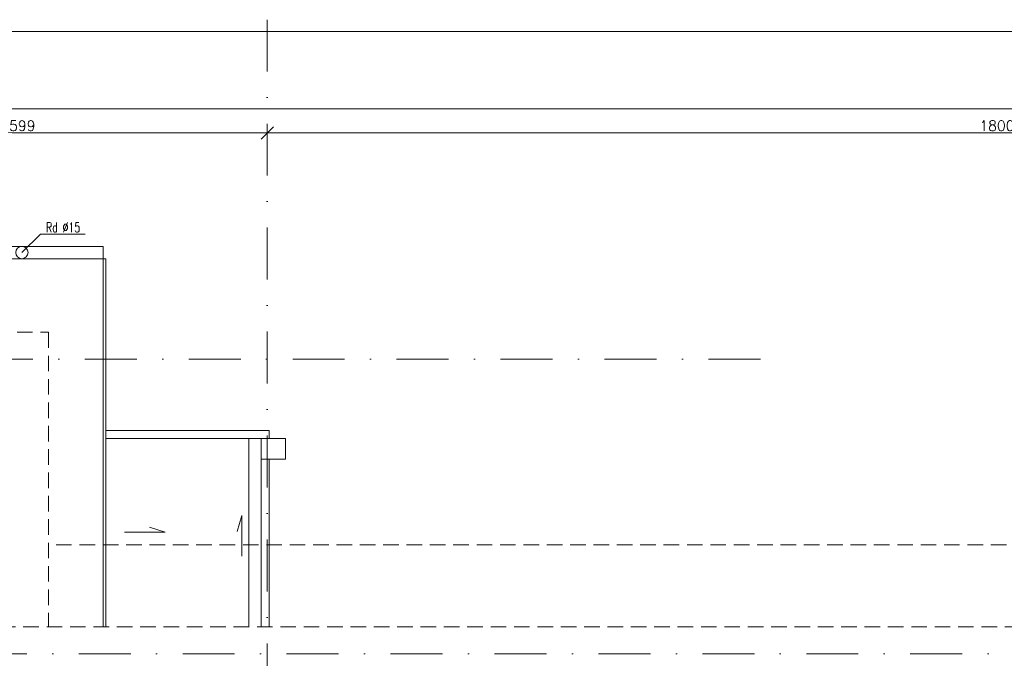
# Model space of a CAD drawing. Header units: millimetres. Extents: x 23192 to 177760, y -399809 to -79279.
# Tile 802 of 822: x 88948 to 90152, y -194346 to -193565. Entities that reach past the tile are written whole.
import ezdxf

# ---------------------------------------------------------------- set-up
doc = ezdxf.new("R2010")
doc.units = ezdxf.units.MM
doc.linetypes.add('DASHDOT', pattern=[25.4, 12.7, -6.35, 0, -6.35])
doc.linetypes.add('HIDDEN', pattern=[9.525, 6.35, -3.175])
doc.layers.get('0').update_dxf_attribs({"lineweight": 0})
for name, color, linetype, lineweight in [('!! 0_ Istn-widok', 1, 'Continuous', 15), ('!! 0_ Opis', 8, 'Continuous', 13), ('!! 0_Osie', 1, 'DASHDOT', 13), ('!! wymiary osi', 250, 'Continuous', 9), ('0-osie-liniA', 14, 'DASHDOT', 5)]:
    doc.layers.add(name, color=color, linetype=linetype, lineweight=lineweight)
doc.layers.add('!! 0_ramki', color=66, linetype='Continuous', lineweight=9, plot=False)
doc.styles.add('ARCHETYP', font='romans.shx', dxfattribs={"height": 15})
doc.styles.add('TXT', font='simplex.shx')
doc.dimstyles.new('DIM50', dxfattribs={"dimscale": 5, "dimtxt": 2.5, "dimasz": 1.5, "dimexe": 0, "dimexo": 0, "dimgap": 0.5, "dimtad": 1, "dimdec": 4, "dimrnd": 0.5, "dimdsep": 46, "dimtxsty": 'TXT', "dimblk1": 'TICK1', "dimblk2": 'TICK1', "dimsah": 1, "dimcen": 0, "dimse1": 1, "dimse2": 1, "dimclrd": 1, "dimclre": 7, "dimclrt": 9, "dimadec": 0, "dimazin": 0, "dimtfac": 1, "dimtdec": 4, "dimtmove": 2, "dimatfit": 3, "dimldrblk": 'TICK1', "dimfxl": 1, "dimtolj": 1, "dimarcsym": 0})

# ---------------------------------------------------------------- blocks, each defined once
blk = doc.blocks.new('TICK1')
at = {"color": 2}
blk.add_line((-1, -1), (1, 1), dxfattribs=at)
at = {"color": 0}
for p, q in [((0, 0), (-1, 0)), ((0, -1.4), (0, 1.4))]:
    blk.add_line(p, q, dxfattribs=at)
blk = doc.blocks.new('*D3757')
at = {"layer": '!! wymiary osi', "color": 1, "lineweight": -2, "transparency": 16777216}
blk.add_line((48925.2, -193735.9), (54984.2, -193735.9), dxfattribs=at)
at = {"layer": 'DEFPOINTS', "color": 0, "transparency": 16777216}
for p in [(48917.7, -193635.5), (54991.7, -193635.5), (54991.7, -193735.9)]:
    blk.add_point(p, dxfattribs=at)
at = {"layer": '!! wymiary osi', "color": 1, "lineweight": -2, "transparency": 16777216, "xscale": 7.5, "yscale": 7.5, "zscale": 7.5, "rotation": 180}
blk.add_blockref('TICK1', (48917.7, -193735.9), dxfattribs=at)
at = {"layer": '!! wymiary osi', "color": 1, "lineweight": -2, "transparency": 16777216, "xscale": 7.5, "yscale": 7.5, "zscale": 7.5}
blk.add_blockref('TICK1', (54991.7, -193735.9), dxfattribs=at)
at = {"layer": '!! wymiary osi', "color": 9, "transparency": 16777216, "insert": (51954.7, -193727.1), "char_height": 12.5, "attachment_point": 5, "style": 'TXT'}
blk.add_mtext('\\A1;6074', dxfattribs=at)
blk = doc.blocks.new('*D3762')
at = {"layer": '!! wymiary osi', "color": 1, "lineweight": -2, "transparency": 16777216}
blk.add_line((52599.7, -193765.3), (53183.7, -193765.3), dxfattribs=at)
at = {"layer": 'DEFPOINTS', "color": 0, "transparency": 16777216}
for p in [(52592.2, -193765.3), (53191.2, -193765.3), (53191.2, -193765.3)]:
    blk.add_point(p, dxfattribs=at)
at = {"layer": '!! wymiary osi', "color": 1, "lineweight": -2, "transparency": 16777216, "xscale": 7.5, "yscale": 7.5, "zscale": 7.5, "rotation": 180}
blk.add_blockref('TICK1', (52592.2, -193765.3), dxfattribs=at)
at = {"layer": '!! wymiary osi', "color": 1, "lineweight": -2, "transparency": 16777216, "xscale": 7.5, "yscale": 7.5, "zscale": 7.5}
blk.add_blockref('TICK1', (53191.2, -193765.3), dxfattribs=at)
at = {"layer": '!! wymiary osi', "color": 9, "transparency": 16777216, "insert": (52891.7, -193756.5), "char_height": 12.5, "attachment_point": 5, "style": 'TXT'}
blk.add_mtext('\\A1;599', dxfattribs=at)
blk = doc.blocks.new('*D3763')
at = {"layer": '!! wymiary osi', "color": 1, "lineweight": -2, "transparency": 16777216}
blk.add_line((53198.7, -193765.3), (54984.2, -193765.3), dxfattribs=at)
at = {"layer": 'DEFPOINTS', "color": 0, "transparency": 16777216}
for p in [(53191.2, -193765.3), (54991.7, -193765.3), (54991.7, -193765.3)]:
    blk.add_point(p, dxfattribs=at)
at = {"layer": '!! wymiary osi', "color": 1, "lineweight": -2, "transparency": 16777216, "xscale": 7.5, "yscale": 7.5, "zscale": 7.5, "rotation": 180}
blk.add_blockref('TICK1', (53191.2, -193765.3), dxfattribs=at)
at = {"layer": '!! wymiary osi', "color": 1, "lineweight": -2, "transparency": 16777216, "xscale": 7.5, "yscale": 7.5, "zscale": 7.5}
blk.add_blockref('TICK1', (54991.7, -193765.3), dxfattribs=at)
at = {"layer": '!! wymiary osi', "color": 9, "transparency": 16777216, "insert": (54091.5, -193756.5), "char_height": 12.5, "attachment_point": 5, "style": 'TXT'}
blk.add_mtext('\\A1;1800.5', dxfattribs=at)
blk = doc.blocks.new('BLOK OSI')
at = {"layer": '0-osie-liniA', "ltscale": 5}
for points in [[(53191.21142, -193626.89479), (53191.21142, -199860.81919)], [(51570.03302, -194041.7797), (53810.60983, -194041.7797)], [(48639.33021, -194402.0883), (55424.2848, -194402.0883)]]:
    blk.add_lwpolyline(points, dxfattribs=at)
at = {"layer": '!! wymiary osi'}
dim = blk.add_aligned_dim(p1=(48917.71142, -193635.47368), p2=(54991.71142, -193635.47368), distance=-100.4179, dimstyle='DIM50', dxfattribs=at)
dim.commit()
dim.dimension.update_dxf_attribs({"geometry": '*D3757', "text_midpoint": (51954.71142, -193727.14158)})
for base, p1, p2, picture, middle in [((53191.21142, -193765.29711), (52592.21142, -193765.29711), (53191.21142, -193765.29711), '*D3762', (52891.71142, -193756.54711)), ((54991.71142, -193765.29711), (53191.21142, -193765.29711), (54991.71142, -193765.29711), '*D3763', (54091.46142, -193756.54711))]:
    dim = blk.add_linear_dim(base=base, p1=p1, p2=p2, dimstyle='DIM50', dxfattribs=at)
    dim.commit()
    dim.dimension.update_dxf_attribs({"geometry": picture, "text_midpoint": middle})

msp = doc.modelspace()

# ---------------------------------------------------------------- linework, layer by layer
at = {"layer": '!! 0_ Istn-widok'}
for points in [[(87652.25413, -193842.5883), (89050.25413, -193842.5883)], [(89050.25413, -193842.5883), (89050.25413, -194307.5883)], [(87649.25413, -193857.5883), (89053.25413, -193857.5883)], [(89053.25413, -193857.5883), (89053.25413, -194307.5883)], [(89053.25413, -194067.5883), (89253.25413, -194067.5883)], [(89053.25413, -194077.5883), (89273.25413, -194077.5883)], [(89228.25413, -194077.5883), (89228.25413, -194307.5883)], [(89243.25413, -194077.5883), (89243.25413, -194307.5883)], [(89253.25413, -194067.5883), (89253.25413, -194077.5883)], [(89273.25413, -194077.5883), (89273.25413, -194102.5883)], [(89243.25413, -194102.5883), (89273.25413, -194102.5883)], [(89253.25413, -194102.5883), (89253.25413, -194307.5883)]]:
    msp.add_lwpolyline(points, dxfattribs=at)
at = {"layer": '!! 0_ Istn-widok', "linetype": 'HIDDEN', "ltscale": 3}
for points in [[(88716.25413, -193947.5883), (88983.25413, -193947.5883)], [(88983.25413, -193947.5883), (88983.25413, -194307.5883)], [(89388.25413, -195731.5883), (91183.25413, -195731.5883), (91183.25413, -194207.5883), (88983.25413, -194207.5883)], [(88695.30497, -194307.5883), (91025.70548, -194307.5883)]]:
    msp.add_lwpolyline(points, dxfattribs=at)
at = {"layer": '!! 0_ Istn-widok'}
msp.add_circle((88950.76073, -193850.0883), 7.5, dxfattribs=at)
at = {"layer": '!! 0_ Opis'}
for points in [[(88973.39793, -193827.4511), (88950.76073, -193850.0883)], [(88973.39793, -193827.4511), (89028.28326, -193827.4511)], [(89219.7885, -194171.38195), (89213.95949, -194190.89458)], [(89219.7885, -194221.38195), (89219.7885, -194171.38195)], [(89126.07924, -194191.77083), (89106.56661, -194185.94182)], [(89076.07924, -194191.77083), (89126.07924, -194191.77083)]]:
    msp.add_lwpolyline(points, dxfattribs=at)
at = {"layer": '!! 0_ramki'}
msp.add_lwpolyline([(84698.61282, -193580.04115), (91276.86035, -193580.04115), (91276.86035, -199931.34763), (84698.61282, -199931.34763)], close=True, dxfattribs=at)

# ---------------------------------------------------------------- block references
at = {"layer": '!! 0_Osie'}
msp.add_blockref('BLOK OSI', (36059.54271, 61.46017), dxfattribs=at)

# ---------------------------------------------------------------- texts
at = {"layer": '!! 0_ Opis', "style": 'ARCHETYP', "width": 0.7}
msp.add_text('Rd %%C15', height=12, rotation=0.00000004, dxfattribs=at).set_placement((88980.24357, -193825.27771))

doc.saveas('drawing.dxf')
